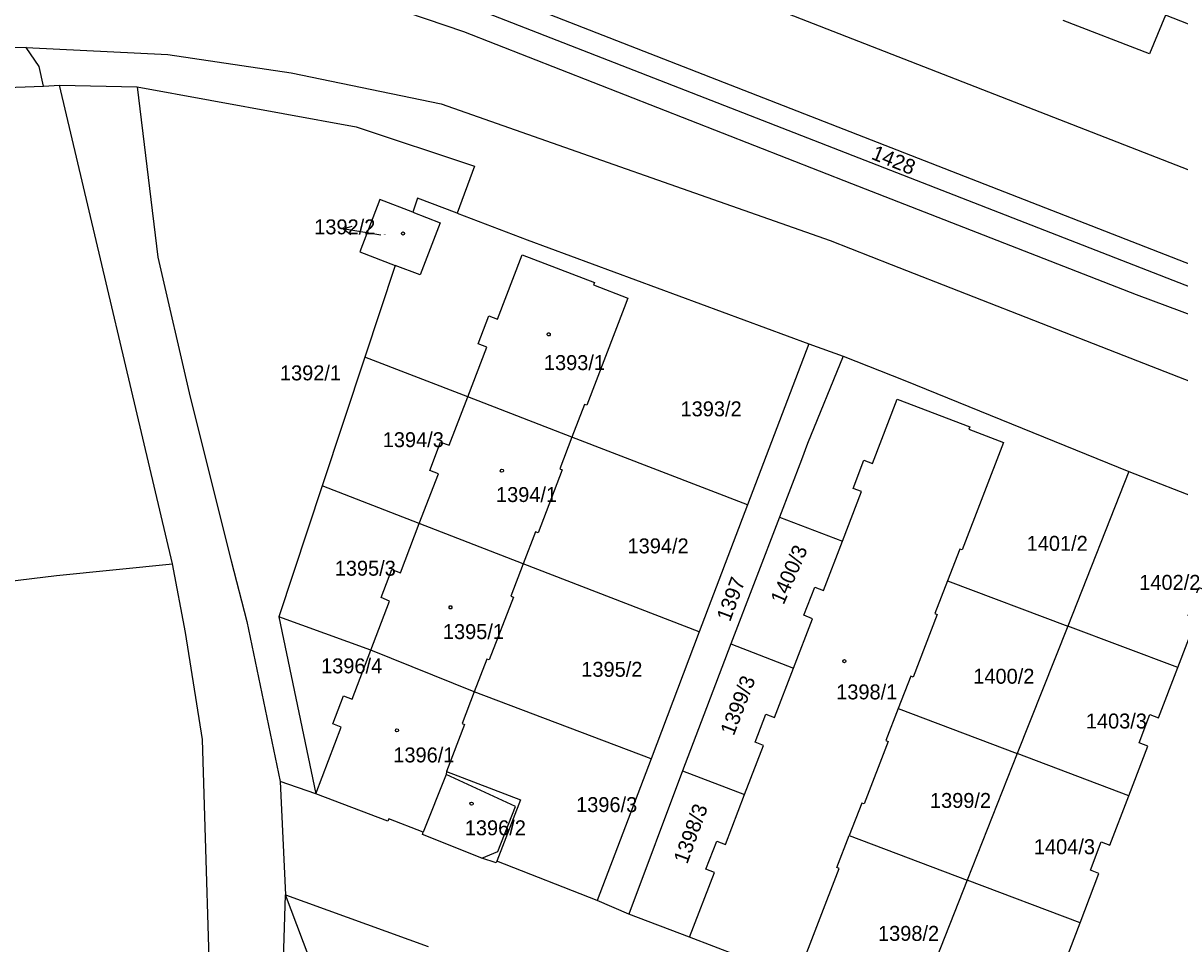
# Model space of a CAD drawing. Extents: x -737240 to -735272, y -1119606 to -1117878.
# Drawn here: x -736047.5 to -735915.9, y -1118939.6 to -1118834.9 of the extents above; entities that cross this region are included whole.
import ezdxf

# ---------------------------------------------------------------- set-up
doc = ezdxf.new("R2010")
doc.units = 0
for name, color, linetype in [('Level 1', 7, 'Continuous'), ('Level 16', 7, 'Continuous'), ('Level 18', 7, 'Continuous'), ('Level 19', 7, 'Continuous'), ('Level 25', 7, 'Continuous'), ('Level 4', 7, 'Continuous')]:
    doc.layers.add(name, color=color, linetype=linetype)

msp = doc.modelspace()

# ---------------------------------------------------------------- linework, layer by layer
at = {"layer": 'Level 1'}
for p, q in [((-736072.43, -1118842.99), (-736045.18, -1118842.06)), ((-736045.18, -1118842.06), (-736043.38, -1118841.96)), ((-736030.53, -1118896.39), (-736043.38, -1118841.96)), ((-736043.38, -1118841.96), (-736034.53, -1118842.16)), ((-736005.19, -1118862.45), (-736008.65, -1118872.9)), ((-735958.14, -1118871.38), (-735965.1, -1118889.68)), ((-735958.14, -1118871.38), (-735954.24, -1118872.79)), ((-736008.65, -1118872.9), (-736013.49, -1118887.54)), ((-735996.94, -1118877.41), (-736008.65, -1118872.9)), ((-735985.09, -1118881.98), (-735996.94, -1118877.41)), ((-735965.1, -1118889.68), (-735985.09, -1118881.98)), ((-735921.72, -1118885.9), (-735928.68, -1118903.49)), ((-735921.72, -1118885.9), (-735881.44, -1118901.68)), ((-736013.49, -1118887.54), (-736018.41, -1118902.44)), ((-736002.45, -1118891.83), (-736013.49, -1118887.54)), ((-735965.1, -1118889.68), (-735970.6, -1118904.14)), ((-735990.63, -1118896.42), (-736002.45, -1118891.83)), ((-735961.46, -1118891.08), (-735967, -1118905.52)), ((-735961.46, -1118891.08), (-735954.32, -1118893.83)), ((-735970.6, -1118904.14), (-735990.63, -1118896.42)), ((-735942.36, -1118898.34), (-735928.68, -1118903.49)), ((-736007.97, -1118906.24), (-736018.41, -1118902.44)), ((-736018.41, -1118902.44), (-736014.21, -1118922.56)), ((-735970.6, -1118904.14), (-735976.09, -1118918.59)), ((-735928.68, -1118903.49), (-735934.42, -1118917.99)), ((-735916.17, -1118908.21), (-735928.68, -1118903.49)), ((-735967, -1118905.52), (-735959.89, -1118908.26)), ((-735996.2, -1118910.96), (-736007.97, -1118906.24)), ((-735976.09, -1118918.59), (-735996.2, -1118910.96)), ((-735947.98, -1118912.86), (-735934.42, -1118917.99)), ((-735976.09, -1118918.59), (-735982.22, -1118934.7)), ((-735934.42, -1118917.99), (-735940.11, -1118932.38)), ((-735921.75, -1118922.79), (-735934.42, -1118917.99)), ((-735972.49, -1118919.96), (-735978.61, -1118936.25)), ((-735972.49, -1118919.96), (-735965.44, -1118922.64)), ((-736018.29, -1118921.17), (-736017.65, -1118934.07)), ((-736014.21, -1118922.56), (-736018.29, -1118921.17)), ((-735999.39, -1118920.35), (-736001.99, -1118926.91)), ((-735999.34, -1118920.01), (-735999.39, -1118920.35)), ((-735953.54, -1118927.29), (-735940.11, -1118932.38)), ((-735982.22, -1118934.7), (-735993.62, -1118930.21)), ((-735940.11, -1118932.38), (-735946.43, -1118948.35)), ((-735927.28, -1118937.24), (-735940.11, -1118932.38)), ((-736017.65, -1118934.07), (-736001.45, -1118939.95)), ((-735978.61, -1118936.25), (-735982.22, -1118934.7)), ((-735971.7, -1118938.86), (-735978.61, -1118936.25))]:
    msp.add_line(p, q, dxfattribs=at)
for points in [[(-735968.8, -1118819.2), (-735978.59, -1118815.39), (-735976.85, -1118810.92), (-735988.84, -1118806.26), (-735992.25, -1118815.01), (-735995.78, -1118813.67), (-735997.54, -1118818.12), (-735993.97, -1118819.44), (-735994.41, -1118820.56), (-735911.25, -1118853.03), (-735911.06, -1118852.48)], [(-736014.88, -1118820.86), (-736010.02, -1118825.17), (-736003.62, -1118827.61), (-735871.93, -1118879.03), (-735807.39, -1118904.2), (-735804.3, -1118905.05), (-735800.33, -1118905.07), (-735797.63, -1118902.81), (-735789.78, -1118906.33), (-735788.69, -1118909.18), (-735786.44, -1118911.82), (-735783.46, -1118913.6), (-735775.8, -1118916.58)], [(-735749.88, -1118926.71), (-735753.2, -1118928.2), (-735776.69, -1118918.8), (-735803.05, -1118908.25), (-735900.65, -1118868.7), (-735907.25, -1118867.85), (-735996.2, -1118833.2), (-736002.92, -1118831.32), (-736012.6, -1118828.8), (-736015.25, -1118825.95), (-736017.55, -1118821.65)], [(-735741.09, -1118934.29), (-735755.85, -1118930.07), (-735760.34, -1118928.26), (-735783.83, -1118919.07), (-735810.33, -1118908.59), (-735869.52, -1118884.9), (-735920.87, -1118865.8), (-735953.25, -1118853.19), (-735997.4, -1118835.89), (-736016.73, -1118829.28), (-736030.6, -1118829.59), (-736086.48, -1118831.76), (-736106.94, -1118832.82), (-736131.16, -1118833.96), (-736155.56, -1118834.99), (-736178.79, -1118836), (-736244.96, -1118838.93), (-736275.1, -1118839.95)], [(-735905.92, -1118839.16), (-735905.65, -1118838.65), (-735917.58, -1118833.99), (-735919.4, -1118838.4), (-735929.19, -1118834.6)], [(-736047.18, -1118837.68), (-736076.02, -1118838.46), (-736092.28, -1118839.21), (-736129.17, -1118840.8), (-736166.98, -1118842.5), (-736185.09, -1118843.38), (-736210.19, -1118844.46), (-736223.5, -1118844.89), (-736245.1, -1118846.15), (-736270.22, -1118847.19), (-736274.85, -1118847.28)], [(-736047.18, -1118837.68), (-736031.05, -1118838.47), (-736017.02, -1118840.54), (-735999.97, -1118844.06), (-735955.71, -1118859.64), (-735948.77, -1118862.36), (-735923.18, -1118872.38), (-735872.55, -1118892.13), (-735824.56, -1118910.02), (-735808.05, -1118917.4), (-735803.86, -1118920.83), (-735789.6, -1118929.36), (-735716.71, -1118957.82), (-735713.57, -1118957.37), (-735706.68, -1118960.05)], [(-736045.18, -1118842.06), (-736045.67, -1118839.84), (-736047.18, -1118837.68)], [(-736034.53, -1118842.16), (-736032.18, -1118861.51), (-736028.52, -1118877.46), (-736023.85, -1118896.07), (-736022.08, -1118902.97), (-736018.29, -1118921.17)], [(-736034.53, -1118842.16), (-736009.62, -1118846.69), (-735996.16, -1118851.18), (-735998.15, -1118856.53)], [(-736003.2, -1118856.41), (-736006.92, -1118854.96), (-736009.21, -1118860.91), (-736005.19, -1118862.45)], [(-735998.15, -1118856.53), (-736002.67, -1118854.81), (-736003.2, -1118856.41)], [(-736003.2, -1118856.41), (-736000.07, -1118857.62), (-736002.34, -1118863.54), (-736005.19, -1118862.45)], [(-735998.15, -1118856.53), (-735990.17, -1118859.56), (-735958.14, -1118871.38)], [(-735996.94, -1118877.41), (-735994.78, -1118871.75), (-735995.75, -1118871.38), (-735994.53, -1118868.18), (-735993.55, -1118868.56), (-735990.76, -1118861.25), (-735982.51, -1118864.39), (-735982.62, -1118864.68), (-735978.71, -1118866.17), (-735979.14, -1118867.29), (-735983.39, -1118878.37), (-735983.67, -1118878.26), (-735985.09, -1118881.98)], [(-735954.24, -1118872.79), (-735958.27, -1118882.72), (-735958.97, -1118884.59), (-735961.46, -1118891.08)], [(-735954.24, -1118872.79), (-735947.21, -1118875.55), (-735921.72, -1118885.9)], [(-736002.45, -1118891.83), (-736000.28, -1118886.15), (-736001.26, -1118885.77), (-736000.03, -1118882.55), (-735999.05, -1118882.92), (-735996.94, -1118877.41)], [(-735954.32, -1118893.83), (-735952.14, -1118888.19), (-735953.11, -1118887.82), (-735951.88, -1118884.61), (-735950.91, -1118884.98), (-735948.08, -1118877.66), (-735939.81, -1118880.8), (-735939.92, -1118881.09), (-735935.98, -1118882.59), (-735940.7, -1118894.82), (-735940.97, -1118894.72), (-735942.36, -1118898.34)], [(-735985.09, -1118881.98), (-735986.48, -1118885.61), (-735986.2, -1118885.72), (-735988.94, -1118892.86), (-735989.22, -1118892.75), (-735990.63, -1118896.42)], [(-736007.97, -1118906.24), (-736005.82, -1118900.63), (-736006.79, -1118900.25), (-736005.57, -1118897.05), (-736004.59, -1118897.42), (-736002.45, -1118891.83)], [(-735916.17, -1118908.21), (-735914.04, -1118902.65), (-735915, -1118902.29), (-735913.78, -1118899.08), (-735912.82, -1118899.45), (-735910.02, -1118892.14), (-735901.72, -1118895.31), (-735901.83, -1118895.6), (-735897.9, -1118897.1), (-735898.27, -1118898.08), (-735902.57, -1118909.29), (-735902.85, -1118909.19), (-735904.28, -1118912.95)], [(-735959.89, -1118908.26), (-735957.72, -1118902.64), (-735958.7, -1118902.26), (-735957.46, -1118899.06), (-735956.48, -1118899.44), (-735954.32, -1118893.83)], [(-736050.91, -1118898.59), (-736043.72, -1118897.72), (-736030.53, -1118896.39)], [(-736026.8, -1118958.89), (-736026.01, -1118952.49), (-736027.09, -1118916.37), (-736029.04, -1118904.23), (-736030.53, -1118896.39)], [(-735990.63, -1118896.42), (-735992.03, -1118900.09), (-735991.75, -1118900.2), (-735994.49, -1118907.34), (-735994.77, -1118907.23), (-735996.2, -1118910.96)], [(-735942.36, -1118898.34), (-735943.8, -1118902.05), (-735943.52, -1118902.15), (-735946.27, -1118909.28), (-735946.55, -1118909.17), (-735947.98, -1118912.86)], [(-735967, -1118905.52), (-735970.09, -1118913.58), (-735972.49, -1118919.96)], [(-736014.21, -1118922.56), (-736011.32, -1118914.99), (-736012.3, -1118914.62), (-736011.08, -1118911.41), (-736010.09, -1118911.79), (-736007.97, -1118906.24)], [(-735965.44, -1118922.64), (-735963.29, -1118917.07), (-735964.25, -1118916.7), (-735963.02, -1118913.52), (-735962.06, -1118913.89), (-735959.89, -1118908.26)], [(-735921.75, -1118922.79), (-735919.59, -1118917.14), (-735920.57, -1118916.76), (-735919.34, -1118913.55), (-735918.36, -1118913.92), (-735916.17, -1118908.21)], [(-735996.2, -1118910.96), (-735997.58, -1118914.57), (-735997.3, -1118914.67), (-735999.34, -1118920.01)], [(-735947.98, -1118912.86), (-735949.37, -1118916.5), (-735949.1, -1118916.61), (-735951.84, -1118923.71), (-735952.12, -1118923.61), (-735953.54, -1118927.29)], [(-735999.34, -1118920.01), (-735990.94, -1118923.24), (-735993.62, -1118930.21)], [(-736001.99, -1118926.91), (-736005.92, -1118925.41), (-736006.02, -1118925.68), (-736014.21, -1118922.56)], [(-735971.7, -1118938.86), (-735968.87, -1118931.53), (-735969.84, -1118931.15), (-735968.62, -1118927.94), (-735967.63, -1118928.32), (-735965.44, -1118922.64)], [(-735927.28, -1118937.24), (-735925.13, -1118931.63), (-735926.11, -1118931.25), (-735924.88, -1118928.04), (-735923.9, -1118928.41), (-735921.75, -1118922.79)], [(-735995.35, -1118929.87), (-736002.1, -1118927.19), (-736001.99, -1118926.91)], [(-735959.38, -1118943.27), (-735954.67, -1118931.04), (-735954.94, -1118930.94), (-735953.54, -1118927.29)], [(-735993.62, -1118930.21), (-735993.7, -1118930.41), (-735995.35, -1118929.87)], [(-736026.19, -1119014.73), (-736019.44, -1118976.77), (-736018.51, -1118961.08), (-736017.65, -1118934.07)], [(-735967.35, -1119032.06), (-735975.1, -1119020.06), (-735994.4, -1118984.85), (-736003.91, -1118966.89), (-736011.62, -1118950.01), (-736017.65, -1118934.07)], [(-735933.47, -1118953.42), (-735930.67, -1118946.09), (-735931.64, -1118945.72), (-735930.43, -1118942.5), (-735929.44, -1118942.88), (-735927.28, -1118937.24)], [(-735959.38, -1118943.27), (-735963.31, -1118941.76), (-735963.41, -1118942.04), (-735971.7, -1118938.86)]]:
    msp.add_lwpolyline(points, dxfattribs=at)
at = {"layer": 'Level 16'}
for points in [[(-736010.244, -1118858.963), (-736011.151, -1118858.309), (-736010.084, -1118857.976)], [(-736006.84, -1118859.01), (-736008.19, -1118858.79), (-736011.151, -1118858.309)]]:
    msp.add_lwpolyline(points, dxfattribs=at)
at = {"layer": 'Level 25'}
for centre, major_axis in [((-736004.31, -1118858.82), (0.18, 0)), ((-735987.73, -1118870.29), (-0.061, -0.17)), ((-735993.05, -1118885.81), (0.18, 0)), ((-735998.9, -1118901.35), (-0.074, -0.165)), ((-735954.09, -1118907.47), (0.18, 0)), ((-736004.99, -1118915.35), (0.18, 0)), ((-735996.5, -1118923.68), (0.18, 0))]:
    msp.add_ellipse(centre, major_axis=major_axis, ratio=0.9848078, dxfattribs=at)
at = {"layer": 'Level 4'}
msp.add_lwpolyline([(-735995.35, -1118929.87), (-735993.53, -1118929.11), (-735991.5, -1118924.01), (-735999.39, -1118920.35)], dxfattribs=at)

# ---------------------------------------------------------------- texts
at = {"layer": 'Level 16'}
msp.add_text('1392/2', height=1.7, dxfattribs=at).set_placement((-736014.4, -1118858.92))
at = {"layer": 'Level 18'}
for s, rotation, p in [('1428', 338.02137, (-735951.144, -1118850.306)), ('1400/3', 66.54582, (-735961.005, -1118901.131)), ('1397', 69.62985, (-735967.098, -1118903.066)), ('1399/3', 68.88906, (-735966.682, -1118916.041)), ('1398/3', 69.98283, (-735971.977, -1118930.644))]:
    msp.add_text(s, height=1.7, rotation=rotation, dxfattribs=at).set_placement(p)
for s, p in [('1392/1', (-736018.3, -1118875.53)), ('1393/2', (-735972.73, -1118879.62)), ('1394/3', (-736006.61, -1118883.13)), ('1394/2', (-735978.76, -1118895.21)), ('1401/2', (-735933.36, -1118894.92)), ('1395/3', (-736012.07, -1118897.75)), ('1402/2', (-735920.55, -1118899.36)), ('1396/4', (-736013.62, -1118908.86)), ('1395/2', (-735984.02, -1118909.25)), ('1400/2', (-735939.43, -1118910.04)), ('1403/3', (-735926.63, -1118915.13)), ('1399/2', (-735944.36, -1118924.17)), ('1396/3', (-735984.61, -1118924.64)), ('1404/3', (-735932.54, -1118929.43)), ('1398/2', (-735950.27, -1118939.29))]:
    msp.add_text(s, height=1.7, dxfattribs=at).set_placement(p)
at = {"layer": 'Level 19'}
for s, height, p in [('1392/2', 0.1, (-736006.665, -1118859.01)), ('1393/1', 1.7, (-735988.275, -1118874.36)), ('1394/1', 1.7, (-735993.725, -1118889.37)), ('1395/1', 1.7, (-735999.765, -1118904.96)), ('1398/1', 1.7, (-735955.025, -1118911.82)), ('1396/1', 1.7, (-736005.405, -1118918.99)), ('1396/2', 1.7, (-735997.275, -1118927.28))]:
    msp.add_text(s, height=height, dxfattribs=at).set_placement(p)

doc.saveas('drawing.dxf')
